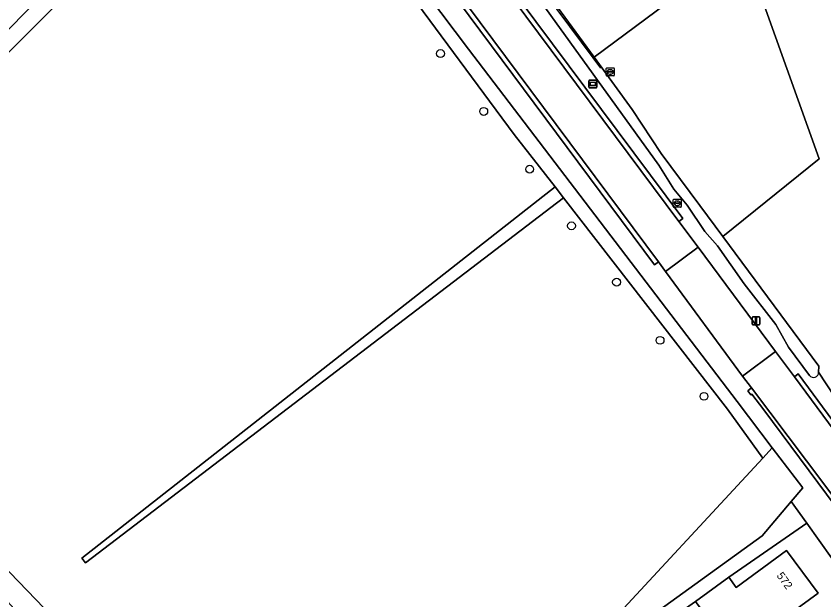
# Model space of a CAD drawing. Extents: x 164494 to 166241, y 382475 to 384495.
# Drawn here: x 164866.8 to 164967.7, y 383260.4 to 383333.2 of the extents above; entities that cross this region are included whole.
import ezdxf

# ---------------------------------------------------------------- set-up
doc = ezdxf.new("R2010")
doc.units = 0
for name, color, linetype in [('IMGEO_Berm_halfverhard', 7, 'Continuous'), ('IMGEO_Boom', 7, 'Continuous'), ('IMGEO_Bouwland', 7, 'Continuous'), ('IMGEO_Brandkraan', 7, 'Continuous'), ('IMGEO_Erf', 7, 'Continuous'), ('IMGEO_Grasland_agrarisch', 7, 'Continuous'), ('IMGEO_Grasland_overig', 7, 'Continuous'), ('IMGEO_Groenvoorziening', 7, 'Continuous'), ('IMGEO_Hek', 7, 'Continuous'), ('IMGEO_Lichtmast', 7, 'Continuous'), ('IMGEO_Loofbos', 7, 'Continuous'), ('IMGEO_Pand', 7, 'Continuous'), ('IMGEO_Pand_nummerreeks', 7, 'Continuous'), ('IMGEO_Rijbaan_lokaal_gesloten', 7, 'Continuous'), ('IMGEO_Rioolput', 7, 'Continuous'), ('IMGEO_Verklikker', 7, 'Continuous'), ('IMGEO_Voetpad_halfverhard', 7, 'Continuous'), ('IMGEO_Waterloop', 7, 'Continuous')]:
    doc.layers.add(name, color=color, linetype=linetype)

msp = doc.modelspace()

# ---------------------------------------------------------------- linework, layer by layer
at = {"layer": 'IMGEO_Berm_halfverhard'}
msp.add_lwpolyline([(164867.51, 383408.32), (164897.15, 383368.52), (164898.89, 383366.18), (164946.53, 383302.21), (164947.02, 383302.56), (164899.31, 383366.62), (164897.53, 383369.01), (164867.99, 383408.67)], dxfattribs=at)
for points in [[(164927.66, 383338.03), (164927.28, 383337.53), (164949.57, 383307.63), (164950.05, 383307.99)], [(164963.99, 383288.23), (164979.46, 383267.35), (164979.77, 383267.57), (164979.9, 383267.67), (164964.47, 383288.59)], [(164958.62, 383286.84), (164958.17, 383286.49), (164958.55, 383285.99), (164958.68, 383286.07), (164960.2, 383284.12), (164981.5, 383255.45), (165004.7, 383224.27), (165010.16, 383216.93), (165012.66, 383213.57), (165041.52, 383174.67), (165059.93, 383149.88), (165074.19, 383130.82), (165074.54, 383131.07), (165010.83, 383216.64), (165007.31, 383221.33), (165004.94, 383224.6), (164967.78, 383274.69)]]:
    msp.add_lwpolyline(points, close=True, dxfattribs=at)
at = {"layer": 'IMGEO_Boom'}
for centre in [(164919.8, 383328.57), (164925.2, 383321.35), (164930.93, 383314.14), (164936.16, 383307.07), (164941.79, 383300.04), (164947.22, 383292.78), (164952.7, 383285.79)]:
    msp.add_circle(centre, 0.489, dxfattribs=at)
at = {"layer": 'IMGEO_Bouwland'}
msp.add_lwpolyline([(164957.61, 383341.99), (164967.1, 383315.44), (164955.05, 383305.73), (164967.06, 383289.54), (164967.02, 383288.82), (164968.99, 383285.78), (164969.68, 383285.79), (164976.01, 383277.38), (164981.53, 383270.04), (164987.03, 383273.08), (164992.55, 383276.9), (165003.84, 383284.58), (165005.99, 383284.12), (165013.31, 383284.65), (165024.64, 383268.79)], dxfattribs=at)
at = {"layer": 'IMGEO_Brandkraan'}
for p, q in [((164940.5, 383325.86), (164940.5, 383326.71)), ((164940.58, 383326.78), (164941.43, 383326.78)), ((164940.76, 383326.28), (164940.76, 383326.29)), ((164940.8, 383326.33), (164941.2, 383326.33)), ((164941.2, 383326.24), (164940.8, 383326.24)), ((164940.99, 383326.56), (164941.02, 383326.56)), ((164941.25, 383326.29), (164941.25, 383326.28)), ((164941.5, 383326.71), (164941.5, 383325.86)), ((164941.43, 383325.78), (164940.58, 383325.78)), ((164941.01, 383326), (164940.99, 383326))]:
    msp.add_line(p, q, dxfattribs=at)
for points in [[(164940.5, 383325.86), (164940.5, 383326.71)], [(164940.58, 383326.78), (164941.43, 383326.78)], [(164941.5, 383326.71), (164941.5, 383325.86)], [(164941.43, 383325.78), (164940.58, 383325.78)]]:
    msp.add_lwpolyline(points, dxfattribs=at)
for centre, radius, start, end in [((164940.58, 383326.71), 0.0765, 91.552, 178.448), ((164940.58, 383326.71), 0.0765, 91.552, 178.448), ((164940.8, 383326.29), 0.0403, 85.8775, 175.7526), ((164940.8, 383326.28), 0.0366, 178.938, 274.7102), ((164941.21, 383326.29), 0.0386, 1.7309, 96.639), ((164941.2, 383326.28), 0.043, 264.8664, 352.4533), ((164941.43, 383326.71), 0.0765, 1.552, 88.448), ((164941.43, 383326.71), 0.0765, 1.552, 88.448), ((164940.58, 383325.86), 0.0765, 181.552, 268.448), ((164940.58, 383325.86), 0.0765, 181.552, 268.448), ((164941.43, 383325.86), 0.0765, 271.552, 358.448), ((164941.43, 383325.86), 0.0765, 271.552, 358.448)]:
    msp.add_arc(centre, radius, start, end, dxfattribs=at)
for centre, major_axis, ratio, start_param, end_param in [((164940.99, 383326.28), (-0.387, 0.002), 0.722429, 4.712389, 7.853982), ((164941.01, 383326.28), (-0.39, 0.002), 0.717154, 1.570796, 4.712389)]:
    msp.add_ellipse(centre, major_axis=major_axis, ratio=ratio, start_param=start_param, end_param=end_param, dxfattribs=at)
at = {"layer": 'IMGEO_Erf'}
for points in [[(164952.53, 383356.18), (164945.72, 383370.73), (164943.81, 383369.33), (164922.54, 383353.83), (164927.15, 383346.95), (164929.89, 383342.85), (164929.55, 383340.6), (164931.46, 383338.02), (164931.66, 383338.16), (164938.98, 383328.12), (164955.58, 383340.48), (164957.61, 383341.99)], [(164975.85, 383258.13), (164970.17, 383263.46), (164965.56, 383269.95), (164955.81, 383263.21), (164956.74, 383261.95), (164963.02, 383266.55), (164966.97, 383261.24), (164960.49, 383256.48), (164961.55, 383255.02), (164957.55, 383252.11), (164954.88, 383255.78), (164951.66, 383260.2), (164937.06, 383250), (164897.83, 383222.54), (164900.71, 383215.89), (164901.16, 383214.86), (164940.07, 383238.06), (164950.37, 383219.45), (164986.06, 383239.83)]]:
    msp.add_lwpolyline(points, close=True, dxfattribs=at)
at = {"layer": 'IMGEO_Grasland_agrarisch'}
msp.add_lwpolyline([(164934.11, 383311.92), (164929.02, 383318.47), (164901.77, 383355.27), (164897.46, 383360.39), (164834.21, 383297.03), (164834.1, 383296.91), (164881.99, 383247.23), (164898.48, 383225.71), (164939.55, 383255.93), (164960.04, 383278.08), (164955.63, 383284.19), (164935.17, 383310.55), (164875.47, 383265.01), (164875, 383265.61)], close=True, dxfattribs=at)
at = {"layer": 'IMGEO_Grasland_overig'}
msp.add_lwpolyline([(164959.97, 383268.39), (164897.51, 383223.29), (164897.83, 383222.54), (164937.06, 383250), (164951.66, 383260.2), (164955.81, 383263.21), (164965.56, 383269.95), (164963.61, 383272.68)], close=True, dxfattribs=at)
at = {"layer": 'IMGEO_Groenvoorziening'}
for points in [[(164947.02, 383302.56), (164946.53, 383302.21), (164898.89, 383366.18), (164896.81, 383364), (164902.87, 383356.58), (164911.4, 383344.92), (164923.31, 383329.12), (164956.87, 383285.13), (164961.24, 383279.38), (164965.05, 383274.38), (164963.61, 383272.68), (164965.56, 383269.95), (164970.17, 383263.46), (164975.85, 383258.13), (164986.06, 383239.83), (164986.71, 383240.2), (164987.61, 383238.93), (164987.64, 383240.13), (164988.45, 383240.02), (165001.41, 383221.73)], [(164900.38, 383174.13), (164894.84, 383206.34), (164889.57, 383219.8), (164879.02, 383234.83), (164868.11, 383248.12), (164848.48, 383270.83), (164827.68, 383289.45), (164829.85, 383291.97), (164832.08, 383294.55), (164834.1, 383296.91), (164834.21, 383297.03), (164897.46, 383360.39), (164895.55, 383362.67), (164869.54, 383335.41), (164833.52, 383298.51), (164821.76, 383285.5), (164829.94, 383279.92), (164838.27, 383272.6), (164860.23, 383248.42), (164869.65, 383237.19), (164879.1, 383225.42), (164884.45, 383217.53)], [(164931.46, 383338.02), (164929.55, 383340.6), (164929.06, 383339.86), (164927.66, 383338.03), (164950.05, 383307.99), (164949.57, 383307.63), (164951.99, 383304.39), (164961.64, 383291.4), (164963.99, 383288.23), (164964.47, 383288.59), (164979.9, 383267.67), (164979.77, 383267.57), (164980.6, 383266.49)], [(164965.88, 383288.41), (164963.27, 383291.95), (164961.67, 383294.77), (164957.74, 383299.84), (164954.38, 383304.59), (164952.8, 383306.38), (164950.61, 383309.66), (164948.93, 383311.65), (164947.06, 383314.63), (164930.65, 383337.39), (164931.46, 383338.02)], [(165000.46, 383220.63), (165001.45, 383219.83), (165002.52, 383221.3), (165004.7, 383224.27), (164981.5, 383255.45), (164960.2, 383284.12), (164958.68, 383286.07), (164958.55, 383285.99), (164958.17, 383286.49), (164958.62, 383286.84), (164957.5, 383288.33), (164947.9, 383301.37), (164947.02, 383302.56)], [(164968.99, 383285.78), (164967.02, 383288.82)]]:
    msp.add_lwpolyline(points, dxfattribs=at)
msp.add_lwpolyline([(164959.97, 383268.39), (164963.61, 383272.68), (164965.05, 383274.38), (164961.24, 383279.38), (164960.04, 383278.08), (164939.55, 383255.93), (164898.48, 383225.71), (164881.99, 383247.23), (164834.1, 383296.91), (164832.08, 383294.55), (164858.39, 383267.87), (164865.29, 383260.63), (164875.01, 383250), (164882.15, 383241.83), (164888.04, 383234.54), (164892.14, 383229.16), (164896.71, 383222.7), (164897.51, 383223.29)], close=True, dxfattribs=at)
msp.add_arc((164966.38, 383288.78), 0.634, 216.7507, 3.4332, dxfattribs=at)
at = {"layer": 'IMGEO_Hek'}
for points in [[(164938.88, 383328.05), (164931.46, 383338.02)], [(164939.84, 383326.75), (164938.88, 383328.05)]]:
    msp.add_lwpolyline(points, dxfattribs=at)
at = {"layer": 'IMGEO_Lichtmast'}
for p, q in [((164958.71, 383294.81), (164958.71, 383295.61)), ((164958.71, 383295.61), (164958.71, 383294.81)), ((164958.81, 383295.71), (164959.6, 383295.71)), ((164959.6, 383295.71), (164958.81, 383295.71)), ((164959.7, 383295.61), (164959.7, 383294.81)), ((164959.7, 383294.81), (164959.7, 383295.61)), ((164959.6, 383294.71), (164958.81, 383294.71)), ((164958.81, 383294.71), (164959.6, 383294.71))]:
    msp.add_line(p, q, dxfattribs=at)
msp.add_lwpolyline([(164959.13, 383295.59), (164959.28, 383295.59), (164959.28, 383294.84), (164959.13, 383294.84), (164959.13, 383295.59)], dxfattribs=at)
for centre, start, end in [((164958.81, 383295.61), 90, 180), ((164958.81, 383295.61), 90, 180), ((164959.6, 383295.61), 0, 90), ((164959.6, 383295.61), 360, 90), ((164958.81, 383294.81), 180, 270), ((164958.81, 383294.81), 180, 270), ((164959.6, 383294.81), 270, 0), ((164959.6, 383294.81), 270, 0)]:
    msp.add_arc(centre, 0.1, start, end, dxfattribs=at)
at = {"layer": 'IMGEO_Loofbos'}
msp.add_lwpolyline([(164967.1, 383315.44), (164957.61, 383341.99), (164955.58, 383340.48), (164938.98, 383328.12), (164943.74, 383321.59), (164947.36, 383316.09), (164952.19, 383309.59), (164955.05, 383305.73)], close=True, dxfattribs=at)
at = {"layer": 'IMGEO_Pand'}
msp.add_lwpolyline([(164951.66, 383260.2), (164954.88, 383255.78), (164957.55, 383252.11), (164961.55, 383255.02), (164960.49, 383256.48), (164966.97, 383261.24), (164963.02, 383266.55), (164956.74, 383261.95), (164955.81, 383263.21)], close=True, dxfattribs=at)
at = {"layer": 'IMGEO_Rijbaan_lokaal_gesloten'}
for points in [[(164951.99, 383304.39), (164949.57, 383307.63), (164927.28, 383337.53), (164920.32, 383346.86), (164917.27, 383350.99), (164917.17, 383350.92), (164910.13, 383360.31), (164904.99, 383367.18), (164899.02, 383375.23), (164889.83, 383387.69), (164882.43, 383397.7), (164873.76, 383409.3), (164866.11, 383419.79), (164858.24, 383430.87), (164853.39, 383438.04), (164848.57, 383445.5), (164846.56, 383448.85), (164846.7, 383448.94), (164846.63, 383449.05)], [(164867.99, 383408.67), (164897.53, 383369.01), (164899.31, 383366.62), (164947.02, 383302.56), (164947.9, 383301.37), (164951.99, 383304.39)], [(165024.15, 383207.81), (165010.32, 383226.4), (165008.04, 383229.43), (165002.79, 383236.5), (164984.61, 383261.22), (164980.6, 383266.49), (164979.77, 383267.57), (164979.46, 383267.35), (164963.99, 383288.23), (164961.64, 383291.4), (164957.5, 383288.33), (164958.62, 383286.84), (164967.78, 383274.69), (165004.94, 383224.6), (165007.31, 383221.33), (165010.83, 383216.64), (165074.54, 383131.07)]]:
    msp.add_lwpolyline(points, dxfattribs=at)
msp.add_lwpolyline([(164957.5, 383288.33), (164961.64, 383291.4), (164951.99, 383304.39), (164947.9, 383301.37)], close=True, dxfattribs=at)
at = {"layer": 'IMGEO_Rioolput'}
for p, q in [((164948.87, 383309.47), (164948.87, 383310.32)), ((164948.94, 383310.39), (164949.8, 383310.39)), ((164949.36, 383310.17), (164949.38, 383310.17)), ((164949.87, 383310.32), (164949.87, 383309.47)), ((164949.8, 383309.39), (164948.94, 383309.39)), ((164949.13, 383309.89), (164949.13, 383309.9)), ((164949.17, 383309.94), (164949.57, 383309.94)), ((164949.57, 383309.85), (164949.17, 383309.85)), ((164949.38, 383309.61), (164949.36, 383309.61)), ((164949.61, 383309.9), (164949.61, 383309.89))]:
    msp.add_line(p, q, dxfattribs=at)
for points in [[(164948.87, 383309.47), (164948.87, 383310.32)], [(164948.94, 383310.39), (164949.8, 383310.39)], [(164949.87, 383310.32), (164949.87, 383309.47)], [(164949.8, 383309.39), (164948.94, 383309.39)]]:
    msp.add_lwpolyline(points, dxfattribs=at)
for centre, radius, start, end in [((164948.95, 383310.32), 0.0765, 91.552, 178.448), ((164948.95, 383310.32), 0.0765, 91.552, 178.448), ((164949.79, 383310.32), 0.0765, 1.552, 88.448), ((164949.79, 383310.32), 0.0765, 1.552, 88.448), ((164948.95, 383309.47), 0.0765, 181.552, 268.448), ((164948.95, 383309.47), 0.0765, 181.552, 268.448), ((164949.17, 383309.9), 0.0403, 85.8775, 175.7526), ((164949.17, 383309.89), 0.0366, 178.938, 274.7102), ((164949.57, 383309.9), 0.0386, 1.7309, 96.639), ((164949.57, 383309.89), 0.043, 264.8664, 352.4533), ((164949.79, 383309.47), 0.0765, 271.552, 358.448), ((164949.79, 383309.47), 0.0765, 271.552, 358.448)]:
    msp.add_arc(centre, radius, start, end, dxfattribs=at)
for centre, major_axis, ratio, start_param, end_param in [((164949.36, 383309.89), (-0.387, 0.002), 0.722429, 4.712389, 7.853982), ((164949.38, 383309.89), (-0.39, 0.002), 0.717154, 1.570796, 4.712389)]:
    msp.add_ellipse(centre, major_axis=major_axis, ratio=ratio, start_param=start_param, end_param=end_param, dxfattribs=at)
at = {"layer": 'IMGEO_Verklikker'}
for p, q in [((164938.32, 383324.38), (164938.32, 383325.17)), ((164938.32, 383325.17), (164938.32, 383324.38)), ((164938.42, 383325.27), (164939.21, 383325.27)), ((164939.21, 383325.27), (164938.42, 383325.27)), ((164939.31, 383325.17), (164939.31, 383324.38)), ((164939.31, 383324.38), (164939.31, 383325.17)), ((164939.21, 383324.28), (164938.42, 383324.28)), ((164938.42, 383324.28), (164939.21, 383324.28))]:
    msp.add_line(p, q, dxfattribs=at)
for points in [[(164938.42, 383325.01), (164939.21, 383325.01), (164939.21, 383324.54), (164938.42, 383324.54), (164938.42, 383325.01)], [(164938.48, 383324.94), (164938.48, 383324.61), (164939.14, 383324.61), (164939.14, 383324.94), (164938.48, 383324.94)]]:
    msp.add_lwpolyline(points, dxfattribs=at)
for centre, start, end in [((164938.42, 383325.17), 90, 180), ((164938.42, 383325.17), 90, 180), ((164939.21, 383325.17), 0, 90), ((164939.21, 383325.17), 360, 90), ((164938.42, 383324.38), 180, 270), ((164938.42, 383324.38), 180, 270), ((164939.21, 383324.38), 270, 0), ((164939.21, 383324.38), 270, 0)]:
    msp.add_arc(centre, 0.1, start, end, dxfattribs=at)
at = {"layer": 'IMGEO_Voetpad_halfverhard'}
msp.add_lwpolyline([(164884.45, 383217.53), (164879.1, 383225.42), (164869.65, 383237.19), (164860.23, 383248.42), (164838.27, 383272.6), (164829.94, 383279.92), (164821.76, 383285.5), (164833.52, 383298.51), (164869.54, 383335.41)], dxfattribs=at)
at = {"layer": 'IMGEO_Waterloop'}
for points in [[(164923.31, 383329.12), (164911.4, 383344.92), (164902.87, 383356.58), (164896.81, 383364), (164895.55, 383362.67), (164897.46, 383360.39), (164901.77, 383355.27), (164929.02, 383318.47), (164934.11, 383311.92), (164935.17, 383310.55), (164955.63, 383284.19), (164960.04, 383278.08), (164961.24, 383279.38), (164956.87, 383285.13)], [(164935.17, 383310.55), (164934.11, 383311.92), (164875, 383265.61), (164875.47, 383265.01)]]:
    msp.add_lwpolyline(points, close=True, dxfattribs=at)
msp.add_lwpolyline([(164967.02, 383288.82), (164967.06, 383289.54), (164955.05, 383305.73), (164952.19, 383309.59), (164947.36, 383316.09), (164943.74, 383321.59), (164938.98, 383328.12), (164931.66, 383338.16), (164931.46, 383338.02), (164930.65, 383337.39), (164947.06, 383314.63), (164948.93, 383311.65), (164950.61, 383309.66), (164952.8, 383306.38), (164954.38, 383304.59), (164957.74, 383299.84), (164961.67, 383294.77), (164963.27, 383291.95), (164965.88, 383288.41)], dxfattribs=at)
msp.add_arc((164966.38, 383288.78), 0.634, 216.7507, 3.4332, dxfattribs=at)

# ---------------------------------------------------------------- texts
at = {"layer": 'IMGEO_Pand_nummerreeks'}
msp.add_text('572', height=1, rotation=306.0339, dxfattribs=at).set_placement((164961.72, 383263.41))

doc.saveas('drawing.dxf')
